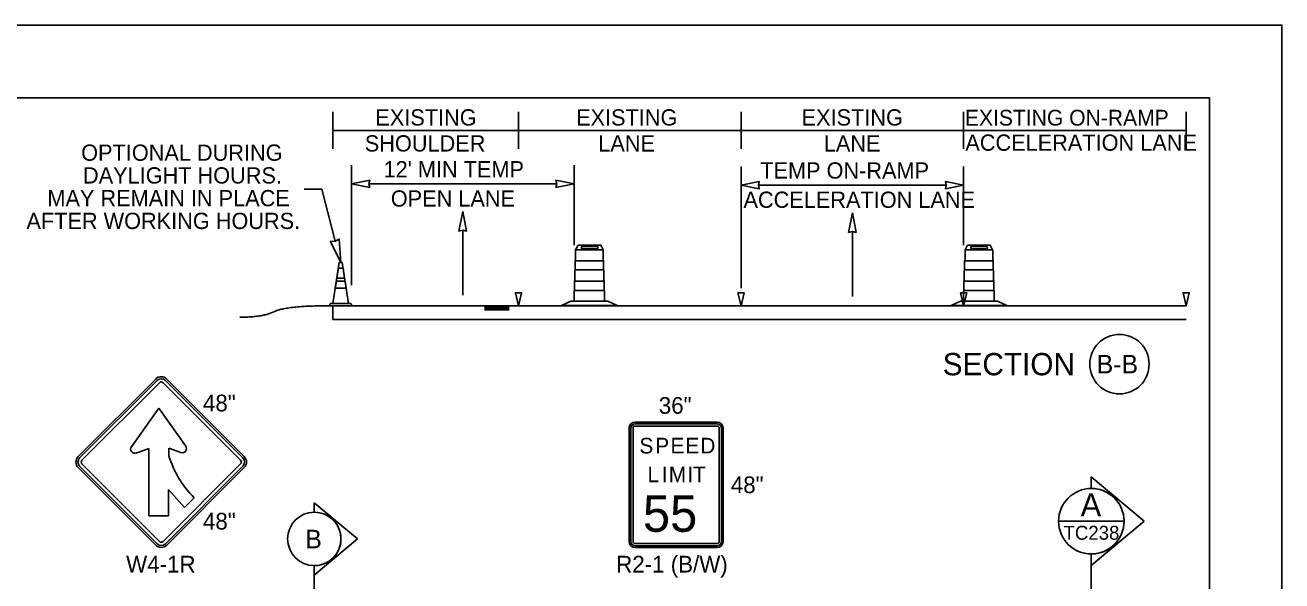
# Model space of a CAD drawing. Extents: x 99999 to 100116, y 99995 to 100013.
# Drawn here: x 100050.64 to 100056.06, y 100008.29 to 100010.69 of the extents above; entities that cross this region are included whole.
import ezdxf

# ---------------------------------------------------------------- set-up
doc = ezdxf.new("R2010")
doc.units = 0
for name, color, linetype in [('SH_GI_PlotLimits', 7, 'Continuous'), ('SH_GI_SectionCut', 7, 'Continuous'), ('SH_GI_SheetBorder', 7, 'Continuous'), ('SH_TI_WZSectionCut', 7, 'Continuous'), ('TR_SN_ConstructionSigns', 7, 'Continuous'), ('TR_WZ_ArrowLeftStrRightTurn', 7, 'Continuous'), ('TR_WZ_TrafficConeElev', 7, 'Continuous'), ('TR_WZ_TrafficSafetyDrumElev', 7, 'Continuous'), ('TR_WZ_WorkZoneDetails', 7, 'Continuous'), ('TR_WZ_WorkZoneTextCurrent', 7, 'Continuous')]:
    doc.layers.add(name, color=color, linetype=linetype)

msp = doc.modelspace()

# ---------------------------------------------------------------- linework, layer by layer
at = {"layer": 'SH_GI_PlotLimits'}
msp.add_lwpolyline([(100039.0625, 99999.6875), (100056.0625, 99999.6875), (100056.0625, 100010.6875), (100039.0625, 100010.6875)], close=True, dxfattribs=at)
at = {"layer": 'SH_GI_SectionCut'}
for p, q in [((100051.8894, 100008.589), (100051.8894, 100008.6297)), ((100051.8894, 100008.6297), (100052.0755, 100008.4738)), ((100052.0755, 100008.4738), (100051.8894, 100008.3179)), ((100051.8894, 100008.3179), (100051.8894, 100008.3586)), ((100051.8894, 100008.3179), (100051.8894, 100006.8828))]:
    msp.add_line(p, q, dxfattribs=at)
msp.add_circle((100051.8894, 100008.4738), 0.1152, dxfattribs=at)
msp.add_circle((100051.8894, 100008.4738), 0.1152, dxfattribs=at)
for start, end in [(90.0022, 269.9978), (269.9978, 90.0022), (269.9978, 90.0022)]:
    msp.add_arc((100051.8894, 100008.4738), 0.1152, start, end, dxfattribs=at)
at = {"layer": 'SH_GI_SheetBorder'}
for p, q in [((100040, 100010.375), (100055.75, 100010.375)), ((100055.75, 100010.375), (100055.75, 100000))]:
    msp.add_line(p, q, dxfattribs=at)
at = {"layer": 'SH_TI_WZSectionCut'}
for p, q in [((100052.05, 100009.5666), (100052.05, 100010.0836)), ((100053.01, 100009.7388), (100053.01, 100010.0836)), ((100052.125, 100010.0036), (100052.935, 100010.0036)), ((100055.2407, 100008.6913), (100055.2407, 100008.7412)), ((100055.2407, 100008.7412), (100055.4688, 100008.55)), ((100055.4688, 100008.55), (100055.2407, 100008.3589)), ((100055.2407, 100008.3589), (100055.2407, 100008.4088)), ((100055.2407, 100008.3589), (100055.2407, 100006.6309))]:
    msp.add_line(p, q, dxfattribs=at)
for points in [[(100052.05, 100010.0036), (100052.1286, 100009.9882), (100052.125, 100010.0036), (100052.1286, 100010.019)], [(100053.01, 100010.0036), (100052.9314, 100009.9882), (100052.935, 100010.0036), (100052.9314, 100010.019)]]:
    msp.add_lwpolyline(points, close=True, dxfattribs=at)
msp.add_lwpolyline([(100055.0995, 100008.5501), (100055.3819, 100008.5501)], dxfattribs=at)
msp.add_circle((100055.2407, 100008.55), 0.1412, dxfattribs=at)
msp.add_arc((100055.2407, 100008.55), 0.1412, 269.9978, 90.0022, dxfattribs=at)
at = {"layer": 'TR_SN_ConstructionSigns'}
for p, q in [((100051.2055, 100009.1627), (100050.8714, 100008.8286)), ((100051.2115, 100009.1568), (100050.8774, 100008.8227)), ((100050.8873, 100008.8127), (100051.2214, 100009.1468)), ((100051.2373, 100009.1468), (100051.5714, 100008.8127)), ((100051.5814, 100008.8227), (100051.2473, 100009.1568)), ((100051.5873, 100008.8286), (100051.2532, 100009.1627)), ((100051.1006, 100008.871), (100051.2184, 100009.0367)), ((100051.2184, 100009.0367), (100051.3349, 100008.8728)), ((100053.2475, 100008.4622), (100053.2475, 100008.9516)), ((100053.2475, 100008.9516), (100053.2475, 100008.4622)), ((100053.2546, 100008.9516), (100053.2546, 100008.4622)), ((100053.2644, 100008.4622), (100053.2644, 100008.9516)), ((100053.2728, 100008.9769), (100053.6272, 100008.9769)), ((100053.6272, 100008.9769), (100053.2728, 100008.9769)), ((100053.6272, 100008.9699), (100053.2728, 100008.9699)), ((100053.2728, 100008.96), (100053.6272, 100008.96)), ((100053.6357, 100008.9516), (100053.6357, 100008.4622)), ((100053.6455, 100008.4622), (100053.6455, 100008.9516)), ((100053.6525, 100008.9516), (100053.6525, 100008.4622)), ((100053.6525, 100008.4622), (100053.6525, 100008.9516)), ((100051.1757, 100008.8629), (100051.1209, 100008.8439)), ((100051.1757, 100008.5728), (100051.1757, 100008.8629)), ((100051.3145, 100008.8458), (100051.2626, 100008.8644)), ((100051.2626, 100008.8644), (100051.2626, 100008.832)), ((100050.8714, 100008.7809), (100051.2055, 100008.4468)), ((100050.8774, 100008.7869), (100051.2115, 100008.4528)), ((100051.2214, 100008.4627), (100050.8873, 100008.7968)), ((100051.5714, 100008.7968), (100051.2373, 100008.4627)), ((100051.2473, 100008.4528), (100051.5814, 100008.7869)), ((100051.2532, 100008.4468), (100051.5873, 100008.7809)), ((100051.3303, 100008.6097), (100051.2611, 100008.6862)), ((100051.2611, 100008.6862), (100051.2611, 100008.5728)), ((100051.3715, 100008.6509), (100051.3303, 100008.6097)), ((100051.2611, 100008.5728), (100051.1757, 100008.5728)), ((100053.6272, 100008.4538), (100053.2728, 100008.4538)), ((100053.2728, 100008.4439), (100053.6272, 100008.4439)), ((100053.6272, 100008.4369), (100053.2728, 100008.4369)), ((100053.2728, 100008.4369), (100053.6272, 100008.4369))]:
    msp.add_line(p, q, dxfattribs=at)
for centre, radius, start, end in [((100051.2294, 100009.1389), 0.0338, 45, 135), ((100051.2294, 100009.1389), 0.0253, 45, 135), ((100051.2294, 100009.1389), 0.0113, 45, 135), ((100053.2728, 100008.9516), 0.0253, 90, 180), ((100053.2728, 100008.9516), 0.0253, 90, 180), ((100053.2728, 100008.9516), 0.0183, 90, 180), ((100053.2728, 100008.9516), 0.00844, 90, 180), ((100053.6272, 100008.9516), 0.0253, 360, 90), ((100053.6272, 100008.9516), 0.0253, 360, 90), ((100053.6272, 100008.9516), 0.0183, 0, 90), ((100053.6272, 100008.9516), 0.00844, 360, 90), ((100051.115, 100008.8607), 0.0177, 144.5862, 289.1062), ((100051.3205, 100008.8626), 0.0177, 250.3331, 35.4138), ((100050.8953, 100008.8048), 0.0338, 135, 225), ((100050.8953, 100008.8048), 0.0253, 135, 225), ((100051.6757, 100008.9571), 0.4316, 196.843, 225.185), ((100051.5635, 100008.8048), 0.0253, 315, 45), ((100051.5635, 100008.8048), 0.0338, 315, 45), ((100050.8953, 100008.8048), 0.0113, 135, 225), ((100051.5635, 100008.8048), 0.0113, 315, 45), ((100051.2294, 100008.4707), 0.0338, 225, 315), ((100051.2294, 100008.4707), 0.0253, 225, 315), ((100051.2294, 100008.4707), 0.0113, 225, 315), ((100053.2728, 100008.4622), 0.0253, 180, 270), ((100053.2728, 100008.4622), 0.0253, 180, 270), ((100053.2728, 100008.4622), 0.0183, 180, 270), ((100053.2728, 100008.4622), 0.00844, 180, 270), ((100053.6272, 100008.4622), 0.0253, 270, 360), ((100053.6272, 100008.4622), 0.0183, 270, 360), ((100053.6272, 100008.4622), 0.00844, 270, 0), ((100053.6272, 100008.4622), 0.0253, 270, 360)]:
    msp.add_arc(centre, radius, start, end, dxfattribs=at)
at = {"layer": 'TR_WZ_ArrowLeftStrRightTurn'}
for p, q in [((100052.53, 100009.8039), (100052.53, 100009.524)), ((100054.21, 100009.7986), (100054.21, 100009.5187))]:
    msp.add_line(p, q, dxfattribs=at)
for points in [[(100052.53, 100009.884), (100052.5135, 100009.8), (100052.53, 100009.8039), (100052.5465, 100009.8)], [(100054.21, 100009.8787), (100054.1935, 100009.7947), (100054.21, 100009.7986), (100054.2265, 100009.7947)]]:
    msp.add_lwpolyline(points, close=True, dxfattribs=at)
at = {"layer": 'TR_WZ_TrafficConeElev'}
for p, q in [((100051.9866, 100009.5971), (100051.9933, 100009.6404)), ((100051.9933, 100009.6404), (100052.0134, 100009.6404)), ((100052.0134, 100009.6404), (100052.0201, 100009.5971)), ((100051.98, 100009.5537), (100051.9846, 100009.5837)), ((100051.9846, 100009.5837), (100052.0221, 100009.5837)), ((100052.0201, 100009.5971), (100051.9866, 100009.5971)), ((100052.0221, 100009.5837), (100052.0267, 100009.5537)), ((100052.0267, 100009.5537), (100051.98, 100009.5537)), ((100051.9571, 100009.4854), (100051.9604, 100009.4887)), ((100051.9571, 100009.4787), (100051.9571, 100009.4854)), ((100052.0496, 100009.4787), (100051.9571, 100009.4787)), ((100052.0367, 100009.4887), (100052.0462, 100009.4887)), ((100052.0462, 100009.4887), (100052.0496, 100009.4854)), ((100052.0496, 100009.4854), (100052.0496, 100009.4787))]:
    msp.add_line(p, q, dxfattribs=at)
msp.add_lwpolyline([(100052.0367, 100009.4887), (100051.97, 100009.4887), (100051.9971, 100009.6654), (100052.0096, 100009.6654)], close=True, dxfattribs=at)
msp.add_lwpolyline([(100052.0367, 100009.4887), (100051.97, 100009.4887), (100051.9971, 100009.6654), (100052.0096, 100009.6654)], close=True, dxfattribs=at)
msp.add_lwpolyline([(100051.9604, 100009.4887), (100051.97, 100009.4887), (100052.0367, 100009.4887)], dxfattribs=at)
at = {"layer": 'TR_WZ_TrafficSafetyDrumElev'}
for p, q in [((100053.0167, 100009.7188), (100053.1351, 100009.7188)), ((100053.0167, 100009.7188), (100053.1351, 100009.7188)), ((100053.0443, 100009.734), (100053.1097, 100009.734)), ((100053.1097, 100009.7236), (100053.0443, 100009.7236)), ((100054.6967, 100009.7188), (100054.8151, 100009.7188)), ((100054.6967, 100009.7188), (100054.8151, 100009.7188)), ((100054.7243, 100009.734), (100054.7897, 100009.734)), ((100054.7897, 100009.7236), (100054.7243, 100009.7236)), ((100053.0144, 100009.6724), (100053.1374, 100009.6724)), ((100053.0144, 100009.6325), (100053.0144, 100009.6724)), ((100053.1374, 100009.6325), (100053.0144, 100009.6325)), ((100053.1374, 100009.6724), (100053.1374, 100009.6325)), ((100054.6944, 100009.6724), (100054.8174, 100009.6724)), ((100054.6944, 100009.6325), (100054.6944, 100009.6724)), ((100054.8174, 100009.6325), (100054.6944, 100009.6325)), ((100054.8174, 100009.6724), (100054.8174, 100009.6325)), ((100053.0115, 100009.5844), (100053.1403, 100009.5844)), ((100053.0115, 100009.5445), (100053.0115, 100009.5844)), ((100053.1403, 100009.5844), (100053.1403, 100009.5445)), ((100054.6915, 100009.5844), (100054.8203, 100009.5844)), ((100054.6915, 100009.5445), (100054.6915, 100009.5844)), ((100054.8203, 100009.5844), (100054.8203, 100009.5445)), ((100053.1403, 100009.5445), (100053.0115, 100009.5445)), ((100054.8203, 100009.5445), (100054.6915, 100009.5445))]:
    msp.add_line(p, q, dxfattribs=at)
for points in [[(100053.1351, 100009.7188), (100053.1246, 100009.7388), (100053.0272, 100009.7388), (100053.0167, 100009.7188)], [(100054.8151, 100009.7188), (100054.8046, 100009.7388), (100054.7072, 100009.7388), (100054.6967, 100009.7188)], [(100052.9559, 100009.4788), (100052.9961, 100009.4988), (100053.1557, 100009.4988), (100053.1959, 100009.4788)], [(100054.6359, 100009.4788), (100054.6761, 100009.4988), (100054.8357, 100009.4988), (100054.8759, 100009.4788)]]:
    msp.add_lwpolyline(points, close=True, dxfattribs=at)
for points in [[(100053.0159, 100009.676), (100053.0159, 100009.7172)], [(100053.0159, 100009.676), (100053.0159, 100009.7172)], [(100053.1359, 100009.7172), (100053.1359, 100009.676)], [(100053.1359, 100009.7172), (100053.1359, 100009.676)], [(100054.6959, 100009.676), (100054.6959, 100009.7172)], [(100054.6959, 100009.676), (100054.6959, 100009.7172)], [(100054.8159, 100009.7172), (100054.8159, 100009.676)], [(100054.8159, 100009.7172), (100054.8159, 100009.676)], [(100053.013, 100009.5879), (100053.013, 100009.629)], [(100053.013, 100009.5879), (100053.013, 100009.629)], [(100053.0144, 100009.632), (100053.0144, 100009.673)], [(100053.0144, 100009.632), (100053.0144, 100009.673)], [(100053.1374, 100009.673), (100053.1374, 100009.632)], [(100053.1374, 100009.673), (100053.1374, 100009.632)], [(100053.1389, 100009.629), (100053.1389, 100009.5879)], [(100053.1389, 100009.629), (100053.1389, 100009.5879)], [(100054.693, 100009.5879), (100054.693, 100009.629)], [(100054.693, 100009.5879), (100054.693, 100009.629)], [(100054.6944, 100009.632), (100054.6944, 100009.673)], [(100054.6944, 100009.632), (100054.6944, 100009.673)], [(100054.8174, 100009.673), (100054.8174, 100009.632)], [(100054.8174, 100009.673), (100054.8174, 100009.632)], [(100054.8189, 100009.629), (100054.8189, 100009.5879)], [(100054.8189, 100009.629), (100054.8189, 100009.5879)], [(100053.0115, 100009.5439), (100053.0115, 100009.5849)], [(100053.0115, 100009.5439), (100053.0115, 100009.5849)], [(100053.1403, 100009.5849), (100053.1403, 100009.5439)], [(100053.1403, 100009.5849), (100053.1403, 100009.5439)], [(100054.6915, 100009.5439), (100054.6915, 100009.5849)], [(100054.6915, 100009.5439), (100054.6915, 100009.5849)], [(100054.8203, 100009.5849), (100054.8203, 100009.5439)], [(100054.8203, 100009.5849), (100054.8203, 100009.5439)], [(100053.1418, 100009.5409), (100053.1418, 100009.4988), (100053.01, 100009.4988), (100053.01, 100009.5409)], [(100053.1418, 100009.5409), (100053.1418, 100009.4988), (100053.01, 100009.4988), (100053.01, 100009.5409)], [(100054.8218, 100009.5409), (100054.8218, 100009.4988), (100054.69, 100009.4988), (100054.69, 100009.5409)], [(100054.8218, 100009.5409), (100054.8218, 100009.4988), (100054.69, 100009.4988), (100054.69, 100009.5409)]]:
    msp.add_lwpolyline(points, dxfattribs=at)
for centre, major_axis, ratio, start_param, end_param in [((100053.0169, 100009.7168), (0, 0.00199), 0.493438, 0.177149, 1.393647), ((100053.0169, 100009.7168), (0, 0.00199), 0.493438, 0.177149, 1.393647), ((100053.0443, 100009.7288), (0, 0.0052), 0.570305, 0, 3.141593), ((100053.1097, 100009.7288), (0, 0.0052), 0.570305, 3.141593, 6.283185), ((100053.1349, 100009.7168), (0, 0.00199), 0.493438, 4.889538, 6.106036), ((100053.1349, 100009.7168), (0, 0.00199), 0.493438, 4.889538, 6.106036), ((100054.6969, 100009.7168), (0, 0.00199), 0.493438, 0.177149, 1.393647), ((100054.6969, 100009.7168), (0, 0.00199), 0.493438, 0.177149, 1.393647), ((100054.7243, 100009.7288), (0, 0.0052), 0.570305, 0, 3.141593), ((100054.7897, 100009.7288), (0, 0.0052), 0.570305, 3.141593, 6.283185), ((100054.8149, 100009.7168), (0, 0.00199), 0.493438, 4.889538, 6.106036), ((100054.8149, 100009.7168), (0, 0.00199), 0.493438, 4.889538, 6.106036), ((100053.0157, 100009.6265), (0, 0.00606), 0.493438, 0.4288, 1.141997), ((100053.0157, 100009.6265), (0, 0.00606), 0.493438, 0.4288, 1.141997), ((100053.0172, 100009.6705), (0, 0.00606), 0.493438, 0.4288, 1.141997), ((100053.0172, 100009.6705), (0, 0.00606), 0.493438, 0.4288, 1.141997), ((100053.1347, 100009.6705), (0, 0.00606), 0.493438, 5.141189, 5.854386), ((100053.1347, 100009.6705), (0, 0.00606), 0.493438, 5.141189, 5.854386), ((100053.1361, 100009.6265), (0, 0.00606), 0.493438, 5.141189, 5.854386), ((100053.1361, 100009.6265), (0, 0.00606), 0.493438, 5.141189, 5.854386), ((100054.6957, 100009.6265), (0, 0.00606), 0.493438, 0.4288, 1.141997), ((100054.6957, 100009.6265), (0, 0.00606), 0.493438, 0.4288, 1.141997), ((100054.6972, 100009.6705), (0, 0.00606), 0.493438, 0.4288, 1.141997), ((100054.6972, 100009.6705), (0, 0.00606), 0.493438, 0.4288, 1.141997), ((100054.8147, 100009.6705), (0, 0.00606), 0.493438, 5.141189, 5.854386), ((100054.8147, 100009.6705), (0, 0.00606), 0.493438, 5.141189, 5.854386), ((100054.8161, 100009.6265), (0, 0.00606), 0.493438, 5.141189, 5.854386), ((100054.8161, 100009.6265), (0, 0.00606), 0.493438, 5.141189, 5.854386), ((100053.0142, 100009.5824), (0, 0.00606), 0.493438, 0.4288, 1.141997), ((100053.0142, 100009.5824), (0, 0.00606), 0.493438, 0.4288, 1.141997), ((100053.1376, 100009.5824), (0, 0.00606), 0.493438, 5.141189, 5.854386), ((100053.1376, 100009.5824), (0, 0.00606), 0.493438, 5.141189, 5.854386), ((100054.6942, 100009.5824), (0, 0.00606), 0.493438, 0.4288, 1.141997), ((100054.6942, 100009.5824), (0, 0.00606), 0.493438, 0.4288, 1.141997), ((100054.8176, 100009.5824), (0, 0.00606), 0.493438, 5.141189, 5.854386), ((100054.8176, 100009.5824), (0, 0.00606), 0.493438, 5.141189, 5.854386), ((100053.0127, 100009.5384), (0, 0.00606), 0.493438, 0.4288, 1.141997), ((100053.0127, 100009.5384), (0, 0.00606), 0.493438, 0.4288, 1.141997), ((100053.1391, 100009.5384), (0, 0.00606), 0.493438, 5.141189, 5.854386), ((100053.1391, 100009.5384), (0, 0.00606), 0.493438, 5.141189, 5.854386), ((100054.6927, 100009.5384), (0, 0.00606), 0.493438, 0.4288, 1.141997), ((100054.6927, 100009.5384), (0, 0.00606), 0.493438, 0.4288, 1.141997), ((100054.8191, 100009.5384), (0, 0.00606), 0.493438, 5.141189, 5.854386), ((100054.8191, 100009.5384), (0, 0.00606), 0.493438, 5.141189, 5.854386)]:
    msp.add_ellipse(centre, major_axis=major_axis, ratio=ratio, start_param=start_param, end_param=end_param, dxfattribs=at)
at = {"layer": 'TR_WZ_WorkZoneDetails'}
for p, q in [((100051.97, 100010.154), (100051.97, 100010.314)), ((100052.77, 100010.154), (100052.77, 100010.314)), ((100053.73, 100010.154), (100053.73, 100010.314)), ((100054.69, 100010.154), (100054.69, 100010.314)), ((100055.65, 100010.154), (100055.65, 100010.314)), ((100051.97, 100010.234), (100052.77, 100010.234)), ((100052.77, 100010.234), (100053.73, 100010.234)), ((100053.73, 100010.234), (100054.69, 100010.234)), ((100054.69, 100010.234), (100055.65, 100010.234)), ((100053.73, 100009.5546), (100053.73, 100010.0783)), ((100054.69, 100009.7388), (100054.69, 100010.0783)), ((100051.8452, 100009.9811), (100051.9214, 100009.9811)), ((100051.9798, 100009.7561), (100051.9214, 100009.9811)), ((100054.615, 100009.9983), (100053.805, 100009.9983)), ((100055.65, 100009.4787), (100051.97, 100009.4787)), ((100051.97, 100009.4787), (100051.97, 100009.4187)), ((100052.6236, 100009.4746), (100052.73, 100009.4746)), ((100052.6236, 100009.4701), (100052.73, 100009.4701)), ((100052.6236, 100009.4655), (100052.73, 100009.4655)), ((100055.65, 100009.4187), (100051.97, 100009.4187)), ((100052.6236, 100009.4614), (100052.73, 100009.4614))]:
    msp.add_line(p, q, dxfattribs=at)
for points in [[(100053.73, 100009.9983), (100053.8086, 100009.9829), (100053.805, 100009.9983), (100053.8086, 100010.0137)], [(100054.69, 100009.9983), (100054.6114, 100009.9829), (100054.615, 100009.9983), (100054.6114, 100010.0137)], [(100052.0033, 100009.6654), (100051.96, 100009.7557), (100051.9798, 100009.7561), (100051.9974, 100009.7654)], [(100052.77, 100009.4787), (100052.7566, 100009.5346), (100052.7833, 100009.5346)], [(100053.73, 100009.4787), (100053.7166, 100009.5346), (100053.7433, 100009.5346)], [(100054.69, 100009.4787), (100054.6766, 100009.5346), (100054.7033, 100009.5346)], [(100055.65, 100009.4787), (100055.6366, 100009.5346), (100055.6633, 100009.5346)]]:
    msp.add_lwpolyline(points, close=True, dxfattribs=at)
for points in [[(100052.7833, 100009.5346), (100052.7566, 100009.5346), (100052.77, 100009.4787), (100052.7833, 100009.5346)], [(100053.7433, 100009.5346), (100053.7166, 100009.5346), (100053.73, 100009.4787), (100053.7433, 100009.5346)], [(100054.7033, 100009.5346), (100054.6766, 100009.5346), (100054.69, 100009.4787), (100054.7033, 100009.5346)], [(100055.6633, 100009.5346), (100055.6366, 100009.5346), (100055.65, 100009.4787), (100055.6633, 100009.5346)]]:
    msp.add_lwpolyline(points, dxfattribs=at)
msp.add_circle((100055.3621, 100009.2268), 0.128, dxfattribs=at)
msp.add_open_spline([(100051.97, 100009.4787), (100051.7691, 100009.4787), (100051.6687, 100009.429), (100051.5683, 100009.429)], degree=2, dxfattribs=at)

# ---------------------------------------------------------------- texts
at = {"layer": 'SH_GI_SectionCut'}
msp.add_text('B', height=0.08, rotation=0.01, dxfattribs=at).set_placement((100051.8507, 100008.4331))
at = {"layer": 'SH_TI_WZSectionCut'}
for s, height, rotation, p in [('A', 0.1, 0.01, (100055.1945, 100008.5707)), ('TC238', 0.06, 360, (100055.1209, 100008.4701))]:
    msp.add_text(s, height=height, rotation=rotation, dxfattribs=at).set_placement(p)
at = {"layer": 'TR_SN_ConstructionSigns'}
for s, height, p in [('48"', 0.072, (100051.4092, 100009.0233)), ('36"', 0.072, (100053.3753, 100009.0129)), ('S', 0.0675, (100053.2914, 100008.8419)), ('P', 0.0675, (100053.3596, 100008.8419)), ('E', 0.0675, (100053.4257, 100008.8419)), ('E', 0.0675, (100053.4899, 100008.8419)), ('D', 0.0675, (100053.554, 100008.8419)), ('L', 0.0675, (100053.3265, 100008.7182)), ('I', 0.0675, (100053.3886, 100008.7182)), ('M', 0.0675, (100053.4183, 100008.7182)), ('I', 0.0675, (100053.4993, 100008.7182)), ('T', 0.0675, (100053.5229, 100008.7182)), ('48"', 0.072, (100053.6858, 100008.6709)), ('55', 0.1575, (100053.3068, 100008.5044)), ('48"', 0.072, (100051.4092, 100008.5142)), ('W4-1R', 0.072, (100051.0779, 100008.3289)), ('R2-1 (B/W)', 0.072, (100053.1913, 100008.3289))]:
    msp.add_text(s, height=height, rotation=360, dxfattribs=at).set_placement(p)
at = {"layer": 'TR_WZ_WorkZoneDetails'}
for s, height, p in [('EXISTING', 0.07, (100052.1527, 100010.255)), ('EXISTING', 0.07, (100053.0185, 100010.255)), ('EXISTING', 0.07, (100053.9912, 100010.255)), ('EXISTING ON-RAMP', 0.068, (100054.6955, 100010.2547)), ('SHOULDER', 0.07, (100052.1073, 100010.143)), ('LANE', 0.07, (100053.1142, 100010.143)), ('LANE', 0.07, (100054.0869, 100010.143)), ('ACCELERATION LANE', 0.07, (100054.6973, 100010.1463)), ("12' MIN TEMP", 0.07, (100052.1882, 100010.0316)), ('TEMP ON-RAMP', 0.07, (100053.8129, 100010.0263)), ('OPEN LANE', 0.07, (100052.2194, 100009.9056)), ('ACCELERATION LANE', 0.07, (100053.7405, 100009.9003))]:
    msp.add_text(s, height=height, dxfattribs=at).set_placement(p)
for s, height, p in [('SECTION', 0.096, (100054.5996, 100009.1788)), ('B-B', 0.08, (100055.264, 100009.1868))]:
    msp.add_text(s, height=height, rotation=360, dxfattribs=at).set_placement(p)
at = {"layer": 'TR_WZ_WorkZoneTextCurrent'}
for s, p in [('OPTIONAL DURING', (100050.884, 100010.1031)), ('DAYLIGHT HOURS.', (100050.8919, 100010.0051)), ('MAY REMAIN IN PLACE', (100050.7383, 100009.9071)), ('AFTER WORKING HOURS.', (100050.6481, 100009.8091))]:
    msp.add_text(s, height=0.07, dxfattribs=at).set_placement(p)

doc.saveas('drawing.dxf')
